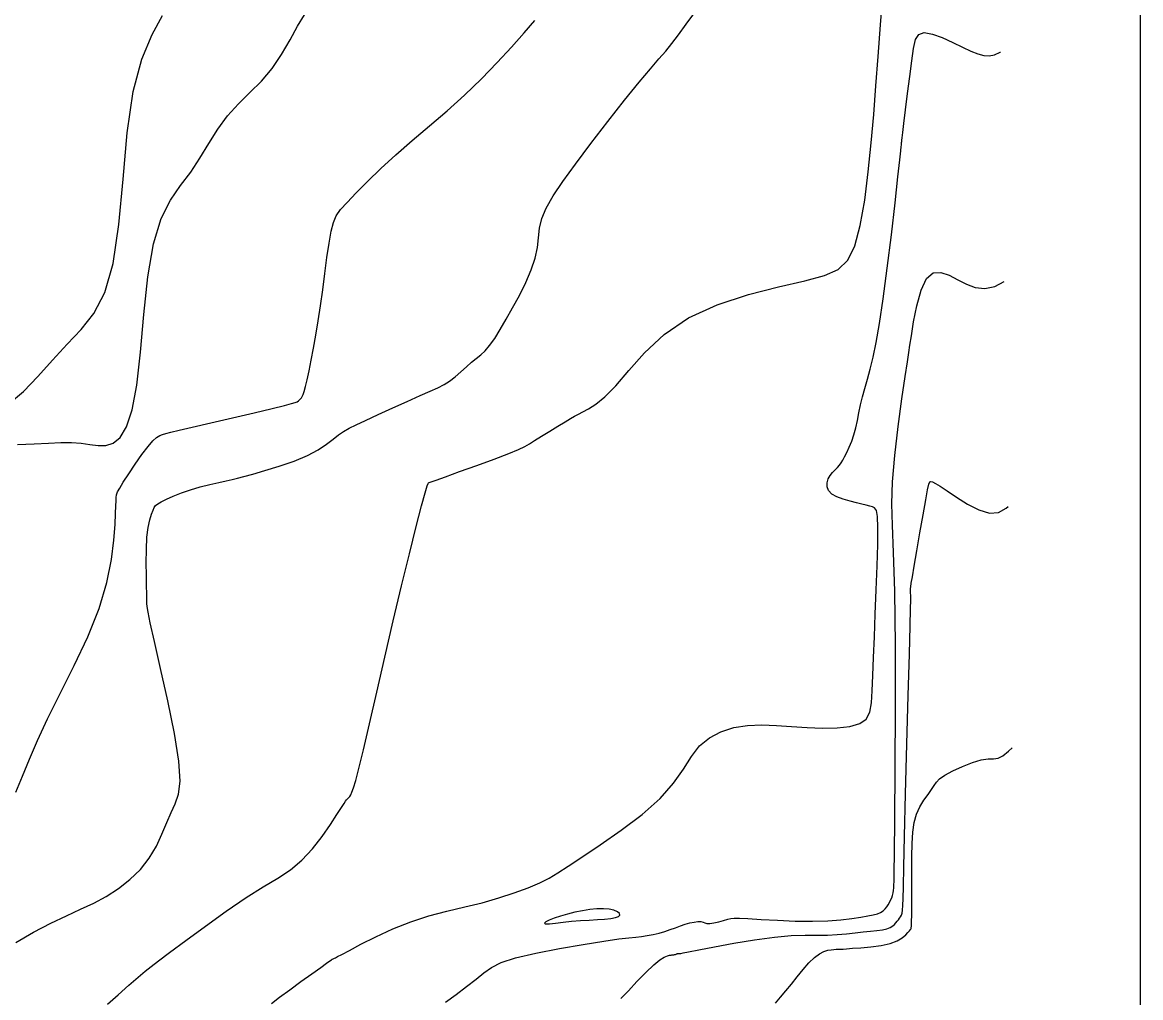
# Model space of a CAD drawing. Extents: x 2566142 to 2571431, y 418755 to 421584.
# Drawn here: x 2571114.3 to 2571407.8, y 419544.7 to 419800.8 of the extents above; entities that cross this region are included whole.
import ezdxf

# ---------------------------------------------------------------- set-up
doc = ezdxf.new("R2010")
doc.units = 0
for name, color, linetype in [('Contour_ADS_Major', 7, 'Continuous'), ('Contour_ADS_Minor', 7, 'Continuous'), ('Contour_ADS_State_Plane_Border', 7, 'Continuous')]:
    doc.layers.add(name, color=color, linetype=linetype)

msp = doc.modelspace()

# ---------------------------------------------------------------- linework, layer by layer
at = {"layer": 'Contour_ADS_Major'}
for points in [[(2571239.71, 419720.17), (2571241.28, 419722.87), (2571242.96, 419725.89), (2571244.72, 419729.15), (2571246.4, 419732.52), (2571247.86, 419735.83), (2571248.91, 419738.94), (2571249.47, 419741.72), (2571249.74, 419744.29), (2571250.03, 419746.77), (2571250.62, 419749.32), (2571251.78, 419752.08), (2571253.59, 419755.26), (2571256.12, 419759.02), (2571259.44, 419763.59), (2571263.52, 419769.01), (2571267.98, 419774.81), (2571272.36, 419780.39), (2571276.19, 419785.16), (2571279.13, 419788.68), (2571281.35, 419791.23), (2571283.13, 419793.28), (2571284.77, 419795.28), (2571286.52, 419797.61), (2571288.5, 419800.35), (2571290.77, 419803.48)], [(2571112.56, 419559.25), (2571117.19, 419561.89), (2571121.7, 419564.28), (2571125.81, 419566.25), (2571129.54, 419567.93), (2571132.99, 419569.55), (2571136.28, 419571.3), (2571139.48, 419573.36), (2571142.5, 419575.74), (2571145.23, 419578.41), (2571147.56, 419581.35), (2571149.43, 419584.5), (2571150.91, 419587.68), (2571152.16, 419590.71), (2571153.29, 419593.38), (2571154.39, 419595.66), (2571155.27, 419598.15), (2571155.67, 419601.61), (2571155.36, 419606.8), (2571154.19, 419614.13), (2571152.45, 419622.67), (2571150.56, 419631.15), (2571148.92, 419638.28), (2571147.83, 419643.12), (2571147.24, 419645.96), (2571146.99, 419647.45), (2571146.92, 419648.21), (2571146.91, 419648.83), (2571146.9, 419649.61), (2571146.9, 419650.84), (2571146.87, 419652.78), (2571146.81, 419655.57), (2571146.78, 419658.93), (2571146.81, 419662.42), (2571146.97, 419665.63), (2571147.28, 419668.23), (2571147.7, 419670.23), (2571148.15, 419671.71), (2571148.55, 419672.75), (2571148.87, 419673.46), (2571149.23, 419673.97), (2571149.78, 419674.41), (2571150.69, 419674.92), (2571152.06, 419675.61), (2571153.86, 419676.43), (2571155.99, 419677.29), (2571158.38, 419678.13), (2571160.92, 419678.88), (2571163.45, 419679.51), (2571165.8, 419680.04), (2571167.79, 419680.46), (2571169.34, 419680.8), (2571170.75, 419681.13), (2571172.42, 419681.57), (2571174.72, 419682.21), (2571177.92, 419683.13), (2571181.7, 419684.3), (2571185.59, 419685.64), (2571189.12, 419687.09), (2571191.95, 419688.59), (2571194.13, 419690.05), (2571195.84, 419691.39), (2571197.25, 419692.54), (2571198.56, 419693.45), (2571200.01, 419694.26), (2571201.86, 419695.15), (2571204.37, 419696.3), (2571207.69, 419697.83), (2571211.47, 419699.58), (2571215.29, 419701.32), (2571218.68, 419702.85), (2571221.32, 419704.01), (2571223.34, 419704.91), (2571224.95, 419705.73), (2571226.4, 419706.64), (2571227.88, 419707.79), (2571229.37, 419709.08), (2571230.82, 419710.39), (2571232.18, 419711.58), (2571233.42, 419712.58), (2571234.57, 419713.52), (2571235.71, 419714.6), (2571236.92, 419716), (2571238.25, 419717.86), (2571239.71, 419720.17)], [(2571311.95, 419543.25), (2571313.29, 419544.83), (2571314.7, 419546.5), (2571316.17, 419548.28), (2571317.69, 419550.2), (2571319.23, 419552.12), (2571320.73, 419553.87), (2571322.17, 419555.3), (2571323.49, 419556.28), (2571324.68, 419556.87), (2571325.73, 419557.19), (2571326.6, 419557.33), (2571327.31, 419557.4), (2571327.86, 419557.43), (2571328.32, 419557.43), (2571328.72, 419557.44), (2571329.11, 419557.46), (2571329.69, 419557.5), (2571330.64, 419557.58), (2571332.17, 419557.69), (2571334.38, 419557.85), (2571337.01, 419558.09), (2571339.7, 419558.44), (2571342.1, 419558.96), (2571343.94, 419559.65), (2571345.24, 419560.43), (2571346.13, 419561.2), (2571346.71, 419561.84), (2571347.1, 419562.29), (2571347.33, 419562.57), (2571347.47, 419562.75), (2571347.55, 419562.87), (2571347.61, 419563.03), (2571347.66, 419563.51), (2571347.7, 419564.6), (2571347.72, 419566.61), (2571347.74, 419569.72), (2571347.75, 419573.6), (2571347.76, 419577.77), (2571347.79, 419581.77), (2571347.85, 419585.24), (2571348.01, 419588.18), (2571348.34, 419590.7), (2571348.94, 419592.9), (2571349.84, 419594.87), (2571350.92, 419596.61), (2571352, 419598.11), (2571352.91, 419599.38), (2571353.57, 419600.41), (2571354.19, 419601.31), (2571355.04, 419602.19), (2571356.42, 419603.17), (2571358.5, 419604.31), (2571361.03, 419605.48), (2571363.65, 419606.5), (2571365.99, 419607.18), (2571367.8, 419607.43), (2571369.2, 419607.48), (2571370.41, 419607.63), (2571371.66, 419608.21), (2571373.14, 419609.43), (2571374.09, 419610.38)]]:
    msp.add_lwpolyline(points, dxfattribs=at)
at = {"layer": 'Contour_ADS_Minor'}
for points in [[(2571207.29, 419624.97), (2571209.39, 419634.18), (2571211.59, 419643.68), (2571213.78, 419652.88), (2571215.84, 419661.29), (2571217.63, 419668.45), (2571219.03, 419673.89), (2571219.96, 419677.32), (2571220.5, 419679.1), (2571220.78, 419679.79), (2571220.91, 419679.93), (2571221.07, 419680), (2571221.6, 419680.19), (2571222.87, 419680.66), (2571225.29, 419681.53), (2571229.03, 419682.87), (2571233.55, 419684.51), (2571238.09, 419686.18), (2571241.93, 419687.63), (2571244.52, 419688.69), (2571246.16, 419689.48), (2571247.39, 419690.2), (2571248.73, 419691.06), (2571250.54, 419692.2), (2571252.68, 419693.51), (2571254.84, 419694.82), (2571256.74, 419695.96), (2571258.15, 419696.79), (2571259.23, 419697.41), (2571260.22, 419697.95), (2571261.36, 419698.54), (2571262.85, 419699.33), (2571264.77, 419700.56), (2571267.14, 419702.5), (2571270.01, 419705.41), (2571273.43, 419709.41), (2571277.61, 419714.08), (2571282.76, 419718.87), (2571289.1, 419723.22), (2571296.69, 419726.69), (2571304.86, 419729.35), (2571312.79, 419731.37), (2571319.64, 419732.96), (2571324.79, 419734.34), (2571328.43, 419735.99), (2571330.96, 419738.41), (2571332.78, 419742.14), (2571334.21, 419747.5), (2571335.38, 419754.16), (2571336.32, 419761.57), (2571337.1, 419769.21), (2571337.74, 419776.69), (2571338.32, 419784.15), (2571338.89, 419791.88), (2571339.5, 419800.16), (2571340.19, 419809.09)], [(2571110.82, 419700.79), (2571114.52, 419703.95), (2571118.34, 419707.88), (2571122.2, 419712.14), (2571126, 419716.31), (2571129.67, 419720.17), (2571133.02, 419724.39), (2571135.9, 419729.87), (2571138.12, 419737.5), (2571139.61, 419747.79), (2571140.69, 419759.7), (2571141.79, 419771.81), (2571143.34, 419782.67), (2571145.62, 419791.22), (2571148.34, 419797.68), (2571151.03, 419802.63)], [(2571139.92, 419691.84), (2571141.61, 419694.62), (2571143.1, 419699.07), (2571144.34, 419705.56), (2571145.29, 419714.23), (2571146.17, 419724.12), (2571147.21, 419734.02), (2571148.67, 419742.72), (2571150.7, 419749.31), (2571153.15, 419754.18), (2571155.81, 419758.01), (2571158.44, 419761.49), (2571160.87, 419765.17), (2571163.21, 419769), (2571165.58, 419772.77), (2571168.14, 419776.31), (2571170.99, 419779.47), (2571174, 419782.43), (2571177, 419785.42), (2571179.82, 419788.7), (2571182.31, 419792.38), (2571184.52, 419796.22), (2571186.49, 419799.82), (2571188.3, 419802.83)], [(2571183.03, 419700.25), (2571184.92, 419700.73), (2571185.9, 419701.02), (2571186.39, 419701.23), (2571186.74, 419701.45), (2571187.05, 419701.7), (2571187.31, 419701.97), (2571187.54, 419702.26), (2571187.75, 419702.61), (2571187.96, 419703.11), (2571188.23, 419703.92), (2571188.56, 419705.19), (2571189, 419707), (2571189.51, 419709.34), (2571190.09, 419712.12), (2571190.69, 419715.27), (2571191.3, 419718.74), (2571191.91, 419722.47), (2571192.52, 419726.43), (2571193.1, 419730.6), (2571193.67, 419734.89), (2571194.22, 419739.07), (2571194.76, 419742.86), (2571195.31, 419745.99), (2571195.89, 419748.29), (2571196.66, 419750.05), (2571197.8, 419751.68), (2571199.48, 419753.58), (2571201.84, 419756.07), (2571204.82, 419759.07), (2571208.34, 419762.46), (2571212.31, 419766.08), (2571216.61, 419769.81), (2571221.13, 419773.65), (2571225.75, 419777.62), (2571230.32, 419781.74), (2571234.74, 419786.01), (2571238.88, 419790.28), (2571242.66, 419794.37), (2571245.97, 419798.11), (2571248.75, 419801.37)], [(2571252.53, 419576.13), (2571254.84, 419577.5), (2571257.51, 419579.26), (2571261.09, 419581.66), (2571265.89, 419584.86), (2571271.41, 419588.68), (2571276.92, 419592.83), (2571281.7, 419597.04), (2571285.22, 419601.07), (2571287.78, 419604.77), (2571289.88, 419608.05), (2571292.02, 419610.82), (2571294.6, 419612.98), (2571297.61, 419614.58), (2571300.98, 419615.64), (2571304.58, 419616.22), (2571308.33, 419616.37), (2571312.21, 419616.23), (2571316.18, 419615.94), (2571320.23, 419615.65), (2571324.28, 419615.49), (2571328.12, 419615.56), (2571331.48, 419615.94), (2571334.09, 419616.69), (2571335.78, 419617.91), (2571336.71, 419619.68), (2571337.14, 419622.12), (2571337.34, 419625.3), (2571337.51, 419629.3), (2571337.7, 419634.05), (2571337.92, 419639.46), (2571338.16, 419645.44), (2571338.42, 419651.8), (2571338.65, 419658.09), (2571338.81, 419663.73), (2571338.85, 419668.18), (2571338.72, 419671.06), (2571338.44, 419672.62), (2571337.99, 419673.32), (2571337.41, 419673.6), (2571336.68, 419673.82), (2571335.78, 419674.07), (2571334.64, 419674.36), (2571333.24, 419674.7), (2571331.55, 419675.11), (2571329.76, 419675.6), (2571328.08, 419676.22), (2571326.74, 419676.98), (2571325.89, 419677.9), (2571325.5, 419678.92), (2571325.5, 419679.96), (2571325.79, 419680.96), (2571326.3, 419681.85), (2571326.94, 419682.64), (2571327.62, 419683.34), (2571328.24, 419683.97), (2571328.76, 419684.55), (2571329.2, 419685.15), (2571329.63, 419685.86), (2571330.11, 419686.76), (2571330.69, 419687.9), (2571331.33, 419689.27), (2571331.97, 419690.84), (2571332.55, 419692.56), (2571333.04, 419694.41), (2571333.45, 419696.34), (2571333.85, 419698.35), (2571334.29, 419700.41), (2571334.82, 419702.51), (2571335.42, 419704.71), (2571336.09, 419707.12), (2571336.81, 419709.82), (2571337.58, 419712.93), (2571338.39, 419716.79), (2571339.28, 419721.77), (2571340.26, 419728.23), (2571341.31, 419736.3), (2571342.37, 419745.08), (2571343.33, 419753.45), (2571344.09, 419760.28), (2571344.58, 419764.72), (2571344.85, 419767.15), (2571344.97, 419768.22), (2571345.01, 419768.61), (2571345.03, 419768.85), (2571345.05, 419769.09), (2571345.06, 419769.32), (2571345.08, 419769.56), (2571345.11, 419769.89), (2571345.19, 419770.56), (2571345.35, 419771.92), (2571345.64, 419774.29), (2571346.1, 419777.84), (2571346.65, 419782.15), (2571347.22, 419786.66), (2571347.74, 419790.77), (2571348.18, 419794.01), (2571348.72, 419796.32), (2571349.58, 419797.69), (2571351.01, 419798.16), (2571353.13, 419797.79)], [(2571353.13, 419797.79), (2571355.73, 419796.83), (2571358.48, 419795.57), (2571361.06, 419794.31), (2571363.24, 419793.3), (2571365.05, 419792.58), (2571366.61, 419792.18), (2571368.05, 419792.09), (2571369.46, 419792.34), (2571370.97, 419793.01), (2571371.02, 419793.04)], [(2571284.35, 419562.61), (2571285.71, 419563.11), (2571287.02, 419563.6), (2571288.27, 419564.03), (2571289.47, 419564.37), (2571290.59, 419564.6), (2571291.57, 419564.72), (2571292.36, 419564.7), (2571292.93, 419564.56), (2571293.41, 419564.36), (2571293.95, 419564.2), (2571294.71, 419564.17), (2571295.79, 419564.34), (2571297.06, 419564.65), (2571298.33, 419565), (2571299.42, 419565.33), (2571300.24, 419565.54), (2571301.11, 419565.64), (2571302.47, 419565.63), (2571304.73, 419565.51), (2571308.17, 419565.29), (2571312.45, 419565.05), (2571317.1, 419564.85), (2571321.64, 419564.79), (2571325.66, 419564.91), (2571329.09, 419565.18), (2571331.98, 419565.52), (2571334.34, 419565.87), (2571336.19, 419566.19), (2571337.63, 419566.48), (2571338.72, 419566.78), (2571339.56, 419567.13), (2571340.21, 419567.54), (2571340.72, 419568.02), (2571341.15, 419568.55), (2571341.52, 419569.12), (2571341.87, 419569.72), (2571342.19, 419570.33), (2571342.47, 419570.96), (2571342.69, 419571.59), (2571342.85, 419572.22), (2571342.95, 419572.86), (2571343.01, 419573.55), (2571343.05, 419574.29), (2571343.09, 419575.32), (2571343.13, 419577.7), (2571343.19, 419582.68), (2571343.27, 419591.53), (2571343.37, 419604.9), (2571343.44, 419620.97), (2571343.43, 419637.3), (2571343.28, 419651.44), (2571342.97, 419661.64), (2571342.65, 419668.78), (2571342.48, 419674.44), (2571342.65, 419680.18), (2571343.26, 419687.14), (2571344.17, 419694.74), (2571345.16, 419701.98), (2571346.02, 419707.86), (2571346.58, 419711.7), (2571346.95, 419714.12), (2571347.25, 419716.09), (2571347.62, 419718.55), (2571348.21, 419722.18), (2571349.04, 419726.44), (2571350.16, 419730.52), (2571351.59, 419733.6), (2571353.35, 419735.07), (2571355.37, 419735.2), (2571357.54, 419734.44), (2571359.8, 419733.26), (2571362.07, 419732.1), (2571364.4, 419731.25), (2571366.87, 419730.97), (2571369.56, 419731.52), (2571372.03, 419732.81)], [(2571112.58, 419598.72), (2571114.33, 419602.93), (2571116.12, 419607.34), (2571118.22, 419612.24), (2571120.87, 419617.94), (2571124.2, 419624.61), (2571127.88, 419631.95), (2571131.44, 419639.53), (2571134.41, 419646.91), (2571136.45, 419653.72), (2571137.67, 419659.76), (2571138.31, 419664.9), (2571138.6, 419668.97), (2571138.74, 419671.91), (2571138.81, 419673.91), (2571138.85, 419675.22), (2571138.89, 419676.09), (2571139, 419676.79), (2571139.26, 419677.53), (2571139.81, 419678.56), (2571140.76, 419680.1), (2571142.17, 419682.27), (2571143.87, 419684.81), (2571145.64, 419687.33), (2571147.24, 419689.48), (2571148.5, 419690.96), (2571149.49, 419691.86), (2571150.31, 419692.36), (2571151.06, 419692.66), (2571151.92, 419692.9), (2571153.24, 419693.23), (2571155.41, 419693.73), (2571158.84, 419694.52), (2571163.72, 419695.67), (2571169.42, 419697.01), (2571175.07, 419698.34), (2571179.82, 419699.48), (2571183.03, 419700.25)], [(2571112.96, 419689.98), (2571117.33, 419690.17), (2571121.12, 419690.36), (2571124.35, 419690.49), (2571127.16, 419690.51), (2571129.66, 419690.35), (2571131.97, 419690), (2571134.13, 419689.7), (2571136.16, 419689.71), (2571138.08, 419690.33), (2571139.92, 419691.84)], [(2571287.69, 419556.47), (2571289.13, 419556.76), (2571291.8, 419557.29), (2571295.92, 419558.09), (2571301.03, 419559.03), (2571306.49, 419559.94), (2571311.67, 419560.64), (2571316.06, 419561.02), (2571319.71, 419561.15), (2571322.83, 419561.16), (2571325.6, 419561.17), (2571328.18, 419561.3), (2571330.61, 419561.51), (2571332.86, 419561.76), (2571334.95, 419562), (2571336.86, 419562.2), (2571338.56, 419562.38), (2571340.01, 419562.57), (2571341.19, 419562.83), (2571342.07, 419563.16), (2571342.72, 419563.56), (2571343.2, 419563.98), (2571343.59, 419564.41), (2571343.94, 419564.82), (2571344.26, 419565.2), (2571344.55, 419565.57), (2571344.81, 419565.95), (2571345.02, 419566.37), (2571345.18, 419566.93), (2571345.31, 419567.74), (2571345.39, 419568.94), (2571345.45, 419570.76), (2571345.52, 419573.87), (2571345.62, 419579.05), (2571345.81, 419587.08), (2571346.11, 419598.29), (2571346.46, 419611.27), (2571346.82, 419624.12), (2571347.12, 419634.97), (2571347.31, 419642.4), (2571347.42, 419646.84), (2571347.45, 419649.18), (2571347.45, 419650.31), (2571347.43, 419651), (2571347.41, 419651.46), (2571347.4, 419651.82), (2571347.41, 419652.17), (2571347.46, 419652.66), (2571347.6, 419653.58), (2571347.88, 419655.27), (2571348.36, 419658.06), (2571349.06, 419662.09), (2571349.89, 419666.83), (2571350.72, 419671.53), (2571351.41, 419675.48), (2571351.88, 419678.1), (2571352.18, 419679.57), (2571352.43, 419680.2), (2571352.73, 419680.32), (2571353.19, 419680.19), (2571353.95, 419679.78), (2571355.17, 419679.02), (2571356.98, 419677.81), (2571359.45, 419676.14), (2571362.35, 419674.34), (2571365.36, 419672.82), (2571368.15, 419672), (2571370.49, 419672.18), (2571372.53, 419673.25), (2571373.03, 419673.7)], [(2571136.58, 419542.99), (2571139.39, 419545.5), (2571142.23, 419548), (2571144.69, 419550.13), (2571146.5, 419551.66), (2571148.08, 419552.93), (2571150.03, 419554.41), (2571152.92, 419556.57), (2571157.14, 419559.73), (2571162.29, 419563.52), (2571167.78, 419567.45), (2571173, 419571), (2571177.49, 419573.81), (2571181.31, 419576.12), (2571184.62, 419578.32), (2571187.61, 419580.8), (2571190.41, 419583.81), (2571192.95, 419587.08), (2571195.13, 419590.23), (2571196.83, 419592.86), (2571197.99, 419594.66), (2571198.7, 419595.76), (2571199.1, 419596.36), (2571199.33, 419596.68), (2571199.5, 419596.89), (2571199.66, 419597.05), (2571199.8, 419597.16), (2571199.93, 419597.26), (2571200.07, 419597.37), (2571200.24, 419597.58), (2571200.46, 419597.98), (2571200.76, 419598.67), (2571201.17, 419599.8), (2571201.76, 419601.75), (2571202.62, 419604.95), (2571203.81, 419609.83), (2571205.39, 419616.65), (2571207.29, 419624.97)], [(2571179.64, 419543.2), (2571181.76, 419544.83), (2571184.45, 419546.82), (2571187.4, 419548.96), (2571190.24, 419551), (2571192.57, 419552.66), (2571194.1, 419553.76), (2571194.97, 419554.38), (2571195.38, 419554.68), (2571195.57, 419554.8), (2571195.71, 419554.88), (2571195.85, 419554.95), (2571196, 419555.02), (2571196.17, 419555.1), (2571196.42, 419555.22), (2571196.98, 419555.5), (2571198.11, 419556.09), (2571200.11, 419557.15), (2571203.14, 419558.75), (2571207.02, 419560.72), (2571211.47, 419562.77), (2571216.2, 419564.66), (2571220.98, 419566.19), (2571225.72, 419567.44), (2571230.38, 419568.55), (2571234.92, 419569.67), (2571239.29, 419570.91), (2571243.35, 419572.24), (2571246.99, 419573.59), (2571250.06, 419574.89), (2571252.53, 419576.13)], [(2571225.37, 419543.52), (2571228.09, 419545.58), (2571230.86, 419547.68), (2571233.34, 419549.62), (2571235.37, 419551.26), (2571237.38, 419552.67), (2571239.97, 419553.93), (2571243.74, 419555.16), (2571249.04, 419556.42), (2571255.25, 419557.64), (2571261.49, 419558.73), (2571266.89, 419559.59), (2571270.8, 419560.14), (2571273.45, 419560.46), (2571275.3, 419560.65), (2571276.79, 419560.81), (2571278.29, 419561.03), (2571279.84, 419561.33), (2571281.4, 419561.69), (2571282.92, 419562.12), (2571284.35, 419562.61)], [(2571271.39, 419544.49), (2571273.33, 419546.56), (2571275.6, 419548.97), (2571277.91, 419551.36), (2571279.98, 419553.36), (2571281.58, 419554.67), (2571282.75, 419555.41), (2571283.58, 419555.74), (2571284.14, 419555.86), (2571284.53, 419555.91), (2571284.79, 419555.95), (2571284.98, 419555.97), (2571285.12, 419555.98), (2571285.27, 419556), (2571285.43, 419556.03), (2571285.58, 419556.07), (2571285.73, 419556.11), (2571285.87, 419556.16), (2571286.01, 419556.21), (2571286.14, 419556.26), (2571286.26, 419556.3), (2571286.38, 419556.33), (2571286.49, 419556.36), (2571286.59, 419556.37), (2571286.67, 419556.37), (2571286.72, 419556.35), (2571286.77, 419556.33), (2571286.82, 419556.32), (2571286.9, 419556.31), (2571287.08, 419556.34), (2571287.69, 419556.47)]]:
    msp.add_lwpolyline(points, dxfattribs=at)
msp.add_lwpolyline([(2571253.88, 419565.63), (2571252.56, 419565.1), (2571251.67, 419564.64), (2571251.3, 419564.3), (2571251.59, 419564.13), (2571252.6, 419564.16), (2571254.2, 419564.33), (2571256.21, 419564.57), (2571258.45, 419564.81), (2571260.77, 419564.99), (2571263.04, 419565.12), (2571265.19, 419565.24), (2571267.1, 419565.36), (2571268.7, 419565.53), (2571269.93, 419565.75), (2571270.76, 419566.04), (2571271.12, 419566.4), (2571271.01, 419566.83), (2571270.46, 419567.28), (2571269.53, 419567.68), (2571268.28, 419567.97), (2571266.79, 419568.09), (2571265.08, 419568.05), (2571263.23, 419567.86), (2571261.28, 419567.56), (2571259.28, 419567.16), (2571257.33, 419566.68), (2571255.49, 419566.16), (2571253.88, 419565.63)], close=True, dxfattribs=at)
at = {"layer": 'Contour_ADS_State_Plane_Border'}
msp.add_lwpolyline([(2566164.43, 418777.5), (2571407.81, 418777.5), (2571407.81, 421561.67), (2566164.43, 421561.67), (2566164.43, 418777.5)], close=True, dxfattribs=at)

doc.saveas('drawing.dxf')
